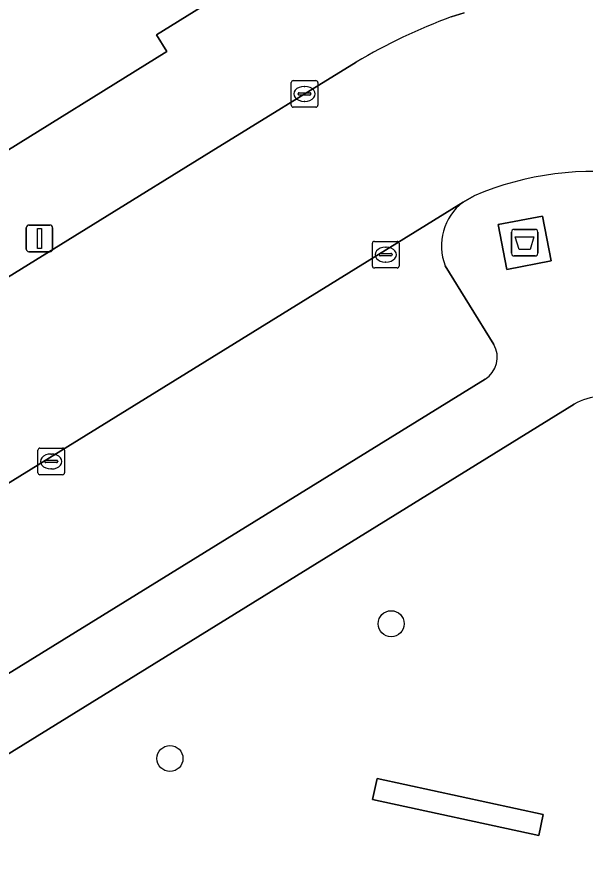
# Model space of a CAD drawing. Extents: x 159039 to 160102, y 381214 to 382524.
# Drawn here: x 159651.01 to 159672.36, y 382276.93 to 382308.74 of the extents above; entities that cross this region are included whole.
import ezdxf

# ---------------------------------------------------------------- set-up
doc = ezdxf.new("R2010")
doc.units = 0
for name, color, linetype in [('IMGEO_Afval_apart_plaats', 7, 'Continuous'), ('IMGEO_Boom', 7, 'Continuous'), ('IMGEO_Groenvoorziening', 7, 'Continuous'), ('IMGEO_Haag', 7, 'Continuous'), ('IMGEO_Kolk', 7, 'Continuous'), ('IMGEO_Lichtmast', 7, 'Continuous'), ('IMGEO_Pand', 7, 'Continuous'), ('IMGEO_Parkeervlak_open', 7, 'Continuous'), ('IMGEO_Rijbaan_lokaal_open', 7, 'Continuous'), ('IMGEO_Voetpad_gesloten', 7, 'Continuous'), ('IMGEO_Voetpad_open', 7, 'Continuous')]:
    doc.layers.add(name, color=color, linetype=linetype)

msp = doc.modelspace()

# ---------------------------------------------------------------- linework, layer by layer
at = {"layer": 'IMGEO_Afval_apart_plaats'}
for p, q in [((159669.694, 382300.761), (159670.484, 382300.761)), ((159670.484, 382300.761), (159669.694, 382300.761)), ((159669.594, 382299.861), (159669.594, 382300.661)), ((159669.594, 382300.661), (159669.594, 382299.861)), ((159670.584, 382300.661), (159670.584, 382299.861)), ((159670.584, 382299.861), (159670.584, 382300.661)), ((159670.484, 382299.761), (159669.694, 382299.761)), ((159669.694, 382299.761), (159670.484, 382299.761))]:
    msp.add_line(p, q, dxfattribs=at)
msp.add_lwpolyline([(159669.737, 382300.475), (159670.441, 382300.475), (159670.292, 382300.005), (159669.886, 382300.005), (159669.737, 382300.475)], dxfattribs=at)
for centre, start, end in [((159669.694, 382300.661), 90, 180), ((159669.694, 382300.661), 90, 180), ((159670.484, 382300.661), 0, 90), ((159670.484, 382300.661), 360, 90), ((159669.694, 382299.861), 180, 270), ((159669.694, 382299.861), 180, 270), ((159670.484, 382299.861), 270, 0), ((159670.484, 382299.861), 270, 0)]:
    msp.add_arc(centre, 0.1, start, end, dxfattribs=at)
at = {"layer": 'IMGEO_Boom'}
for centre in [(159665.074, 382285.954), (159656.761, 382280.893)]:
    msp.add_circle(centre, 0.489, dxfattribs=at)
at = {"layer": 'IMGEO_Groenvoorziening'}
msp.add_lwpolyline([(159671.945, 382294.196), (159643.124, 382276.398)], dxfattribs=at)
for points in [[(159670.791, 382278.786), (159664.544, 382280.137), (159664.375, 382279.355), (159670.622, 382278.004)], [(159664.375, 382279.355), (159664.544, 382280.137), (159670.791, 382278.786), (159670.622, 382278.004)]]:
    msp.add_lwpolyline(points, close=True, dxfattribs=at)
msp.add_arc((159672.988, 382292.423), 2.057, 62.9541, 120.463, dxfattribs=at)
at = {"layer": 'IMGEO_Haag'}
msp.add_lwpolyline([(159670.791, 382278.786), (159664.544, 382280.137), (159664.375, 382279.355), (159670.622, 382278.004)], close=True, dxfattribs=at)
at = {"layer": 'IMGEO_Kolk'}
for p, q in [((159661.317, 382305.421), (159661.317, 382306.273)), ((159661.392, 382306.347), (159662.244, 382306.347)), ((159661.805, 382306.127), (159661.83, 382306.127)), ((159662.318, 382306.273), (159662.318, 382305.421)), ((159661.576, 382305.841), (159661.576, 382305.853)), ((159662.014, 382305.804), (159661.616, 382305.804)), ((159661.619, 382305.89), (159662.017, 382305.89)), ((159662.06, 382305.853), (159662.06, 382305.841)), ((159661.828, 382305.567), (159661.803, 382305.567)), ((159662.244, 382305.347), (159661.392, 382305.347)), ((159664.367, 382299.384), (159664.367, 382300.236)), ((159664.442, 382300.31), (159665.294, 382300.31)), ((159664.855, 382300.09), (159664.88, 382300.09)), ((159665.368, 382300.236), (159665.368, 382299.384)), ((159664.626, 382299.804), (159664.626, 382299.816)), ((159665.064, 382299.767), (159664.666, 382299.767)), ((159664.669, 382299.853), (159665.067, 382299.853)), ((159665.11, 382299.816), (159665.11, 382299.804)), ((159664.878, 382299.53), (159664.853, 382299.53)), ((159665.294, 382299.31), (159664.442, 382299.31)), ((159651.799, 382291.62), (159651.799, 382292.472)), ((159651.874, 382292.546), (159652.726, 382292.546)), ((159652.8, 382292.472), (159652.8, 382291.62)), ((159652.287, 382292.326), (159652.312, 382292.326)), ((159652.058, 382292.04), (159652.058, 382292.052)), ((159652.496, 382292.003), (159652.098, 382292.003)), ((159652.101, 382292.089), (159652.499, 382292.089)), ((159652.542, 382292.052), (159652.542, 382292.04)), ((159652.726, 382291.546), (159651.874, 382291.546)), ((159652.31, 382291.766), (159652.285, 382291.766))]:
    msp.add_line(p, q, dxfattribs=at)
for points in [[(159661.317, 382305.421), (159661.317, 382306.273)], [(159661.392, 382306.347), (159662.244, 382306.347)], [(159662.318, 382306.273), (159662.318, 382305.421)], [(159662.244, 382305.347), (159661.392, 382305.347)], [(159664.367, 382299.384), (159664.367, 382300.236)], [(159664.442, 382300.31), (159665.294, 382300.31)], [(159665.368, 382300.236), (159665.368, 382299.384)], [(159665.294, 382299.31), (159664.442, 382299.31)], [(159651.799, 382291.62), (159651.799, 382292.472)], [(159651.874, 382292.546), (159652.726, 382292.546)], [(159652.8, 382292.472), (159652.8, 382291.62)], [(159652.726, 382291.546), (159651.874, 382291.546)]]:
    msp.add_lwpolyline(points, dxfattribs=at)
for centre, radius, start, end in [((159661.394, 382306.271), 0.0765, 91.552, 178.448), ((159661.394, 382306.271), 0.0765, 91.552, 178.448), ((159662.242, 382306.271), 0.0765, 1.552, 88.448), ((159662.242, 382306.271), 0.0765, 1.552, 88.448), ((159661.616, 382305.85), 0.0403, 85.8775, 175.7526), ((159661.613, 382305.84), 0.0366, 178.938, 274.7102), ((159662.017, 382305.847), 0.043, 264.8664, 352.4533), ((159662.021, 382305.852), 0.0386, 1.7309, 96.639), ((159661.394, 382305.423), 0.0765, 181.552, 268.448), ((159661.394, 382305.423), 0.0765, 181.552, 268.448), ((159662.242, 382305.423), 0.0765, 271.552, 358.448), ((159662.242, 382305.423), 0.0765, 271.552, 358.448), ((159664.444, 382300.234), 0.0765, 91.552, 178.448), ((159664.444, 382300.234), 0.0765, 91.552, 178.448), ((159665.292, 382300.234), 0.0765, 1.552, 88.448), ((159665.292, 382300.234), 0.0765, 1.552, 88.448), ((159664.666, 382299.813), 0.0403, 85.8775, 175.7526), ((159664.663, 382299.803), 0.0366, 178.938, 274.7102), ((159665.067, 382299.81), 0.043, 264.8664, 352.4533), ((159665.071, 382299.815), 0.0386, 1.7309, 96.639), ((159664.444, 382299.386), 0.0765, 181.552, 268.448), ((159664.444, 382299.386), 0.0765, 181.552, 268.448), ((159665.292, 382299.386), 0.0765, 271.552, 358.448), ((159665.292, 382299.386), 0.0765, 271.552, 358.448), ((159651.876, 382292.47), 0.0765, 91.552, 178.448), ((159651.876, 382292.47), 0.0765, 91.552, 178.448), ((159652.724, 382292.47), 0.0765, 1.552, 88.448), ((159652.724, 382292.47), 0.0765, 1.552, 88.448), ((159652.098, 382292.049), 0.0403, 85.8775, 175.7526), ((159652.095, 382292.039), 0.0366, 178.938, 274.7102), ((159652.499, 382292.046), 0.043, 264.8664, 352.4533), ((159652.503, 382292.051), 0.0386, 1.7309, 96.639), ((159651.876, 382291.622), 0.0765, 181.552, 268.448), ((159651.876, 382291.622), 0.0765, 181.552, 268.448), ((159652.724, 382291.622), 0.0765, 271.552, 358.448), ((159652.724, 382291.622), 0.0765, 271.552, 358.448)]:
    msp.add_arc(centre, radius, start, end, dxfattribs=at)
for centre, major_axis, ratio, start_param, end_param in [((159661.804, 382305.847), (-0.387, 0.002), 0.722429, 4.712389, 7.853982), ((159661.829, 382305.847), (-0.39, 0.002), 0.717154, 1.570796, 4.712389), ((159664.854, 382299.81), (-0.387, 0.002), 0.722429, 4.712389, 7.853982), ((159664.879, 382299.81), (-0.39, 0.002), 0.717154, 1.570796, 4.712389), ((159652.286, 382292.046), (-0.387, 0.002), 0.722429, 4.712389, 7.853982), ((159652.311, 382292.046), (-0.39, 0.002), 0.717154, 1.570796, 4.712389)]:
    msp.add_ellipse(centre, major_axis=major_axis, ratio=ratio, start_param=start_param, end_param=end_param, dxfattribs=at)
at = {"layer": 'IMGEO_Lichtmast'}
for p, q in [((159651.362, 382300.021), (159651.362, 382300.821)), ((159651.362, 382300.821), (159651.362, 382300.021)), ((159651.462, 382300.921), (159652.252, 382300.921)), ((159652.252, 382300.921), (159651.462, 382300.921)), ((159652.352, 382300.821), (159652.352, 382300.021)), ((159652.352, 382300.021), (159652.352, 382300.821)), ((159652.252, 382299.921), (159651.462, 382299.921)), ((159651.462, 382299.921), (159652.252, 382299.921))]:
    msp.add_line(p, q, dxfattribs=at)
msp.add_lwpolyline([(159651.782, 382300.796), (159651.932, 382300.796), (159651.932, 382300.046), (159651.782, 382300.046), (159651.782, 382300.796)], dxfattribs=at)
for centre, start, end in [((159651.462, 382300.821), 90, 180), ((159651.462, 382300.821), 90, 180), ((159652.252, 382300.821), 0, 90), ((159652.252, 382300.821), 360, 90), ((159651.462, 382300.021), 180, 270), ((159651.462, 382300.021), 180, 270), ((159652.252, 382300.021), 270, 0), ((159652.252, 382300.021), 270, 0)]:
    msp.add_arc(centre, 0.1, start, end, dxfattribs=at)
at = {"layer": 'IMGEO_Pand'}
msp.add_lwpolyline([(159649.853, 382303.229), (159656.643, 382307.441), (159656.259, 382308.059), (159664.915, 382313.429), (159665.298, 382312.81), (159672.097, 382317.028), (159671.225, 382318.433), (159671.367, 382318.523), (159666.26, 382326.754), (159666.013, 382326.601), (159643.868, 382312.909)], close=True, dxfattribs=at)
at = {"layer": 'IMGEO_Parkeervlak_open'}
for points in [[(159667.773, 382301.784), (159645.012, 382287.722)], [(159668.934, 382296.437), (159667.103, 382299.388)], [(159650.657, 382284.056), (159668.601, 382295.135)]]:
    msp.add_lwpolyline(points, dxfattribs=at)
for centre, radius, start, end in [((159669.047, 382300.136), 2.083, 127.7087, 201.0459), ((159668.088, 382295.96), 0.971, 301.8796, 29.4275)]:
    msp.add_arc(centre, radius, start, end, dxfattribs=at)
at = {"layer": 'IMGEO_Rijbaan_lokaal_open'}
for points in [[(159667.82, 382308.888), (159667.334, 382308.736)], [(159663.763, 382307.043), (159658.31, 382303.682), (159645.786, 382295.951), (159640.109, 382292.447)], [(159644.25, 382287.272), (159645.012, 382287.722), (159667.773, 382301.784), (159668.195, 382302.024)]]:
    msp.add_lwpolyline(points, dxfattribs=at)
for centre, radius, start, end in [((159674.672, 382288.645), 21.39, 110.0649, 120.6661), ((159672.705, 382291.344), 11.594, 81.809, 112.8939)]:
    msp.add_arc(centre, radius, start, end, dxfattribs=at)
at = {"layer": 'IMGEO_Voetpad_gesloten'}
msp.add_lwpolyline([(159670.763, 382301.262), (159669.093, 382300.943), (159669.415, 382299.259), (159671.085, 382299.578)], close=True, dxfattribs=at)
at = {"layer": 'IMGEO_Voetpad_open'}
for points in [[(159674.51, 382318.497), (159672.097, 382317.028), (159665.298, 382312.81), (159664.915, 382313.429), (159656.259, 382308.059), (159656.643, 382307.441), (159649.853, 382303.229), (159643.063, 382299.016), (159642.68, 382299.635), (159634.024, 382294.265), (159634.403, 382293.656), (159627.637, 382289.459), (159626.775, 382290.849), (159626.632, 382290.76), (159625.996, 382291.787), (159621.92, 382289.267), (159623.515, 382286.687), (159625.11, 382284.107), (159626.706, 382281.527), (159628.301, 382278.947), (159629.896, 382276.367)], [(159667.334, 382308.736), (159667.82, 382308.888)], [(159640.109, 382292.447), (159645.786, 382295.951), (159658.31, 382303.682), (159663.763, 382307.043)], [(159668.195, 382302.024), (159667.773, 382301.784)], [(159667.103, 382299.388), (159668.934, 382296.437)], [(159668.601, 382295.135), (159650.657, 382284.056)], [(159664.009, 382242.287), (159654.065, 382258.528), (159652.15, 382261.656), (159643.124, 382276.398), (159671.945, 382294.196)]]:
    msp.add_lwpolyline(points, dxfattribs=at)
msp.add_lwpolyline([(159671.085, 382299.578), (159669.415, 382299.259), (159669.093, 382300.943), (159670.763, 382301.262)], close=True, dxfattribs=at)
for centre, radius, start, end in [((159674.672, 382288.645), 21.39, 110.0649, 120.6661), ((159672.705, 382291.344), 11.594, 81.809, 112.8939), ((159669.047, 382300.136), 2.083, 127.7087, 201.0459), ((159668.088, 382295.96), 0.971, 301.8796, 29.4275), ((159672.988, 382292.423), 2.057, 62.9541, 120.463)]:
    msp.add_arc(centre, radius, start, end, dxfattribs=at)

doc.saveas('drawing.dxf')
